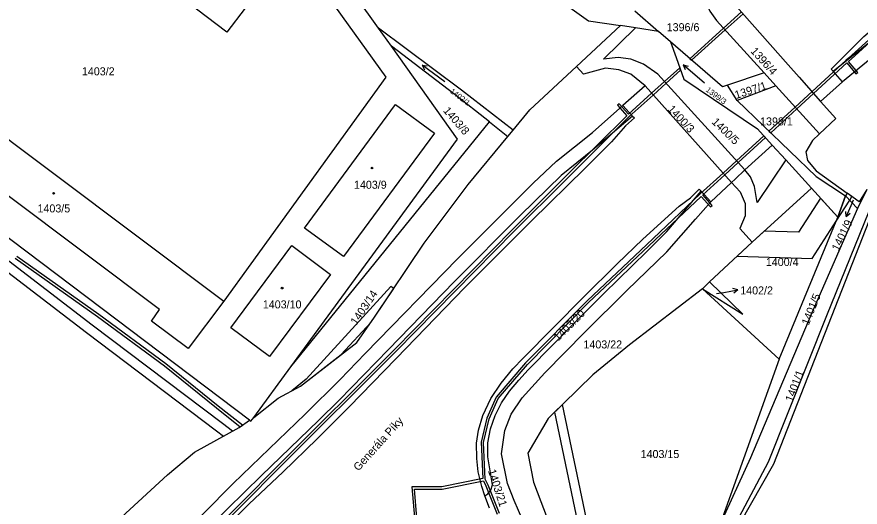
# Model space of a CAD drawing. Extents: x -756746 to -753363, y -1166406 to -1161727.
# Drawn here: x -754790.9 to -754611.7, y -1164262.4 to -1164158.2 of the extents above; entities that cross this region are included whole.
import ezdxf

# ---------------------------------------------------------------- set-up
doc = ezdxf.new("R2010")
doc.units = 0
for name, color, linetype in [('Hranice kat_území', 7, 'Continuous'), ('Hranice parcel', 7, 'Continuous'), ('Parcelní čísla', 7, 'Continuous'), ('Pop  PČ popisy', 7, 'Continuous'), ('Vnitřní kresba', 7, 'Continuous'), ('Věcná břemena k části', 7, 'Continuous'), ('Značky budov', 7, 'Continuous'), ('Značky kultur', 7, 'Continuous')]:
    doc.layers.add(name, color=color, linetype=linetype)

msp = doc.modelspace()

# ---------------------------------------------------------------- linework, layer by layer
at = {"layer": 'Hranice kat_území'}
msp.add_lwpolyline([(-754799.29, -1164371.65), (-754769.76, -1164367.38), (-754765.11, -1164366.71), (-754755.34, -1164365.3), (-754742.47, -1164363.45), (-754740.17, -1164363.11), (-754738.52, -1164362.62), (-754727.43, -1164359.34), (-754723.24, -1164355.68), (-754708.62, -1164342.9), (-754704.29, -1164339.2), (-754691.34, -1164328.14), (-754689.82, -1164326.84), (-754682.31, -1164319.71), (-754672.54, -1164310.45), (-754671.74, -1164309.54), (-754662.33, -1164298.81), (-754649.66, -1164283.46), (-754637.3, -1164266), (-754630.01, -1164253.14), (-754608.98, -1164199.54), (-754592.78, -1164174.41), (-754565.08, -1164155.46)], dxfattribs=at)
at = {"layer": 'Hranice parcel'}
for p, q in [((-754659.58, -1164156.9), (-754654.54, -1164161.27)), ((-754662.59, -1164160.02), (-754671.97, -1164168.71)), ((-754659.43, -1164160.51), (-754662.59, -1164160.02)), ((-754654.54, -1164161.27), (-754659.43, -1164160.51)), ((-754711.3, -1164164.41), (-754714.04, -1164160.56)), ((-754652.01, -1164163.46), (-754654.54, -1164161.27)), ((-754652.01, -1164163.46), (-754650.81, -1164166.79)), ((-754636.18, -1164190.68), (-754654.7, -1164170.32)), ((-754632.09, -1164170.07), (-754639.91, -1164172.69)), ((-754629.58, -1164172.84), (-754632.09, -1164170.07)), ((-754615.42, -1164171.96), (-754617.44, -1164169.7)), ((-754657.41, -1164172.83), (-754662.1, -1164177)), ((-754639.02, -1164193.35), (-754657.41, -1164172.83)), ((-754637.81, -1164175.95), (-754639.91, -1164172.69)), ((-754629.58, -1164172.84), (-754637.81, -1164175.95)), ((-754620.34, -1164183.01), (-754629.58, -1164172.84)), ((-754615.42, -1164171.96), (-754620.1, -1164176.11)), ((-754662.1, -1164177), (-754660.04, -1164179.24)), ((-754732.65, -1164232.54), (-754690.45, -1164180.45)), ((-754690.45, -1164180.45), (-754686.57, -1164183.6)), ((-754686.57, -1164183.6), (-754685.45, -1164182.24)), ((-754630.38, -1164185.42), (-754627.51, -1164188.57)), ((-754627.51, -1164188.57), (-754622.06, -1164194.56)), ((-754643.44, -1164197.47), (-754639.02, -1164193.35)), ((-754634.61, -1164206.04), (-754622.06, -1164194.56)), ((-754622.06, -1164194.56), (-754616.43, -1164200.75)), ((-754645.5, -1164195.19), (-754643.44, -1164197.47)), ((-754616.43, -1164200.75), (-754614.8, -1164196.17)), ((-754614.47, -1164195.63), (-754614.8, -1164196.17)), ((-754612.24, -1164198.92), (-754614.8, -1164196.17)), ((-754610.26, -1164194.87), (-754612.24, -1164198.92)), ((-754630.01, -1164253.14), (-754608.98, -1164199.54)), ((-754628.88, -1164230.93), (-754616.43, -1164200.75)), ((-754634.61, -1164206.04), (-754643.71, -1164214.5)), ((-754643.71, -1164214.5), (-754645.2, -1164215.95)), ((-754645.2, -1164215.95), (-754628.88, -1164230.93)), ((-754628.88, -1164230.93), (-754641.73, -1164266.65)), ((-754740.53, -1164243.3), (-754732.65, -1164232.54)), ((-754690.45, -1164262.58), (-754691.47, -1164259.95))]:
    msp.add_line(p, q, dxfattribs=at)
for points in [[(-754617.44, -1164169.7), (-754617.83, -1164169.28), (-754610.93, -1164162.34), (-754598.58, -1164151.72), (-754575.87, -1164133.09), (-754569.81, -1164127.99), (-754562.98, -1164121.7), (-754549.87, -1164109.19), (-754543.67, -1164103.91), (-754537.04, -1164098.63), (-754524.38, -1164089.51), (-754509.68, -1164079.22), (-754494.48, -1164068.89), (-754479, -1164058.74), (-754463.36, -1164048.85), (-754447.87, -1164039.34), (-754431.34, -1164029.57), (-754416.89, -1164021.41), (-754413.53, -1164019.62)], [(-754617.44, -1164169.7), (-754608.15, -1164162.27), (-754598.92, -1164155.26), (-754586.86, -1164145.29), (-754579.33, -1164139.26), (-754566.75, -1164128.86), (-754557.07, -1164119.64), (-754546.37, -1164109.86), (-754535.91, -1164101.1), (-754522.55, -1164091.34), (-754509.47, -1164082.16), (-754496.11, -1164073.07), (-754482.86, -1164064.32), (-754468.69, -1164055.25), (-754454.06, -1164046.15), (-754439.23, -1164037.21), (-754425.35, -1164029.09), (-754416.2, -1164024.1)], [(-754419.11, -1164028.97), (-754423.81, -1164031.53), (-754437.68, -1164039.61), (-754452.39, -1164048.48), (-754467.39, -1164057.81), (-754481.2, -1164066.65), (-754494.54, -1164075.47), (-754507.75, -1164084.45), (-754520.95, -1164093.7), (-754534.06, -1164103.29), (-754544.42, -1164111.96), (-754554.85, -1164121.53), (-754564.96, -1164131.08), (-754577.52, -1164141.5), (-754593.72, -1164154.84), (-754598.27, -1164158.45), (-754604.48, -1164163.14), (-754606.82, -1164164.89), (-754615.42, -1164171.96)], [(-754744.53, -1164090.3), (-754729.4, -1164104.38), (-754714.76, -1164117.63), (-754701.42, -1164130.26), (-754690.85, -1164143.63), (-754669.41, -1164158.97), (-754662.59, -1164160.02)], [(-754714.04, -1164160.56), (-754729.19, -1164139.27), (-754787.41, -1164095.22)], [(-754799.41, -1164104.56), (-754779.01, -1164119.98), (-754765.73, -1164130.29), (-754765.45, -1164129.93), (-754757.52, -1164135.97), (-754757.81, -1164136.35), (-754738.45, -1164151.14), (-754746.29, -1164161.43), (-754765.56, -1164146.67), (-754769, -1164151.17), (-754776.97, -1164145.15), (-754773.6, -1164140.66), (-754807.24, -1164114.81), (-754799.41, -1164104.56)], [(-754662.33, -1164298.81), (-754658.26, -1164291.03), (-754650.15, -1164282.93), (-754637.98, -1164265.54), (-754631.15, -1164252.7), (-754618.77, -1164221.63), (-754609.81, -1164199.49), (-754597.85, -1164179.54), (-754593.24, -1164173.41), (-754585.77, -1164166.89), (-754571.68, -1164158.2), (-754555.25, -1164142.39), (-754548.5, -1164137.25), (-754544.02, -1164135.67), (-754526.51, -1164132.71), (-754510.93, -1164132.71), (-754493.43, -1164131.13), (-754477.21, -1164128.16), (-754462.69, -1164124.61), (-754456.3, -1164123.11)], [(-754741.41, -1164243.91), (-754842.39, -1164167.67), (-754840.79, -1164143.02)], [(-754643.91, -1164144.35), (-754645.21, -1164148.38), (-754645.33, -1164151.68), (-754644.72, -1164154.55), (-754643.63, -1164156.96), (-754642.19, -1164158.95), (-754632.09, -1164170.07)], [(-754638.45, -1164155.37), (-754626.97, -1164168.35), (-754624.64, -1164170.98), (-754620.1, -1164176.11)], [(-754654.7, -1164170.32), (-754657.7, -1164168.19), (-754660.39, -1164167.18), (-754663.1, -1164166.8), (-754666.25, -1164167.12), (-754659.43, -1164160.51)], [(-754685.45, -1164182.24), (-754696.4, -1164173.75), (-754714.04, -1164160.56)], [(-754825.22, -1164171.83), (-754819.46, -1164164.07), (-754746.92, -1164218.61), (-754754.47, -1164228.68), (-754762.23, -1164222.82), (-754760.57, -1164220.37), (-754825.22, -1164171.83)], [(-754639.91, -1164172.69), (-754640.97, -1164173.04), (-754652.01, -1164163.46)], [(-754732.65, -1164232.54), (-754697.24, -1164184.16), (-754711.3, -1164164.41)], [(-754690.45, -1164180.45), (-754698, -1164174.5), (-754711.3, -1164164.41)], [(-754650.81, -1164166.79), (-754649.15, -1164171.42), (-754633.5, -1164181.99), (-754630.38, -1164185.42)], [(-754685.45, -1164182.24), (-754681.88, -1164177.94), (-754671.97, -1164168.71)], [(-754657.41, -1164172.83), (-754660.45, -1164170.37), (-754662.94, -1164169.45), (-754665.83, -1164169.09), (-754670.48, -1164170.32), (-754671.97, -1164168.71)], [(-754637.81, -1164175.95), (-754621.04, -1164192.06), (-754614.8, -1164196.17)], [(-754620.1, -1164176.11), (-754616.88, -1164179.76), (-754620.34, -1164183.01)], [(-754788.42, -1164307.32), (-754781.26, -1164298.26), (-754773.01, -1164288.11), (-754765.23, -1164278.9), (-754758.9, -1164271.71), (-754751.29, -1164263.76), (-754744.93, -1164257.36), (-754729.62, -1164242.57), (-754722.19, -1164235.22), (-754716.87, -1164229.71), (-754697.28, -1164209.56), (-754681.16, -1164193.47), (-754676.2, -1164188.86), (-754668.6, -1164182.71), (-754662.1, -1164177)], [(-754710.4, -1164176.78), (-754702.15, -1164182.85), (-754721.45, -1164209.12), (-754729.72, -1164203.04), (-754710.4, -1164176.78)], [(-754660.04, -1164179.24), (-754668.55, -1164186.51), (-754675.2, -1164191.87), (-754683.84, -1164200.28), (-754697.97, -1164214.45), (-754711.92, -1164228.88), (-754722.42, -1164239.62), (-754726.81, -1164243.98), (-754738.88, -1164255.64), (-754746.09, -1164262.73), (-754754.12, -1164270.96), (-754759.03, -1164276.26), (-754767.44, -1164286), (-754771.6, -1164291), (-754779.64, -1164300.89), (-754786.41, -1164309.13)], [(-754660.04, -1164179.24), (-754659.66, -1164179.64), (-754661.57, -1164181.33), (-754664.52, -1164184.74), (-754670.11, -1164190.35), (-754681.54, -1164201.53), (-754695.66, -1164215.69), (-754710.26, -1164230.8), (-754720.24, -1164241.06), (-754727.04, -1164247.88), (-754734.37, -1164254.91), (-754741.48, -1164261.68), (-754748.56, -1164268.77), (-754755.69, -1164276.32), (-754762.42, -1164283.9), (-754768.77, -1164291.48), (-754775.09, -1164299.26), (-754784.37, -1164310.97)], [(-754740.53, -1164243.3), (-754735.34, -1164239.22), (-754730.59, -1164236.66), (-754718.62, -1164227.36), (-754714.89, -1164221.99), (-754704.36, -1164206.29), (-754695, -1164193.77), (-754686.57, -1164183.6)], [(-754620.34, -1164183.01), (-754621.85, -1164184.43), (-754623.22, -1164186.82), (-754622.92, -1164188.72), (-754621.07, -1164190.87), (-754614.47, -1164195.63)], [(-754627.51, -1164188.57), (-754633.59, -1164197.64), (-754634.14, -1164194.2), (-754635.03, -1164192.19), (-754636.18, -1164190.68)], [(-754639.02, -1164193.35), (-754637.21, -1164195.37), (-754636.12, -1164197.81), (-754636.15, -1164200.43), (-754637.29, -1164203.11), (-754634.61, -1164206.04)], [(-754691.47, -1164259.95), (-754692.09, -1164257.96), (-754692.83, -1164254.87), (-754693.17, -1164252.02), (-754693.21, -1164248.77), (-754692.82, -1164246), (-754691.87, -1164242.92), (-754690.16, -1164239.27), (-754687.95, -1164235.98), (-754685.49, -1164233), (-754683.3, -1164230.68), (-754670.49, -1164217.71), (-754663.33, -1164210.67), (-754657.86, -1164205.4), (-754650.15, -1164198.42), (-754647.74, -1164196.59), (-754645.87, -1164194.79), (-754645.5, -1164195.19)], [(-754691.47, -1164259.95), (-754690.8, -1164259.53), (-754690.14, -1164258.77), (-754689.78, -1164257.62), (-754690.81, -1164251.69), (-754690.83, -1164248.69), (-754690.24, -1164245.74), (-754689.24, -1164242.9), (-754687.88, -1164240.21), (-754686.17, -1164237.72), (-754684.25, -1164235.4), (-754682.2, -1164233.19), (-754671.66, -1164222.47), (-754666.16, -1164216.98), (-754657, -1164208.05), (-754652.76, -1164203.77), (-754645.5, -1164195.19)], [(-754610.26, -1164194.87), (-754611.88, -1164197.49), (-754614.47, -1164195.63)], [(-754669.06, -1164296.76), (-754670.62, -1164298.17), (-754673.22, -1164300.22), (-754675.71, -1164300.56), (-754675.42, -1164297.12), (-754675.61, -1164290.19), (-754676.79, -1164283.06), (-754679.22, -1164275.38), (-754682.48, -1164267.31), (-754685.2, -1164260.96), (-754686.59, -1164257.36), (-754687.89, -1164251.06), (-754687.18, -1164246.04), (-754685.83, -1164242.63), (-754683.48, -1164239.1), (-754678.67, -1164233.81), (-754670.21, -1164225.19), (-754661.26, -1164216.29), (-754652.79, -1164208.13), (-754646.68, -1164201.16), (-754643.44, -1164197.47)], [(-754612.24, -1164198.92), (-754621.97, -1164221.03), (-754635, -1164251.91), (-754641.73, -1164266.65)], [(-754724.23, -1164212.9), (-754737.17, -1164230.32), (-754745.37, -1164224.25), (-754732.43, -1164206.76), (-754724.23, -1164212.9)], [(-754645.2, -1164215.95), (-754660.72, -1164227.88), (-754668.5, -1164234.27), (-754678, -1164243.49), (-754682.31, -1164250.88), (-754681.09, -1164257.07), (-754677.43, -1164266.75), (-754674.87, -1164273.91), (-754673.04, -1164280.17), (-754671.61, -1164286.91), (-754670.78, -1164292.89), (-754670.58, -1164297.97), (-754669.06, -1164296.76)], [(-754645.2, -1164215.95), (-754636.62, -1164221.32), (-754643.71, -1164214.5)], [(-754792.49, -1164290.13), (-754788.7, -1164285.93), (-754780.75, -1164277.29), (-754768.63, -1164264.5), (-754758.83, -1164255.48), (-754753.11, -1164250.66), (-754743.61, -1164245.41), (-754741.41, -1164243.91)], [(-754741.41, -1164243.91), (-754741.13, -1164244.12), (-754740.53, -1164243.3)], [(-754662.33, -1164298.81), (-754649.66, -1164283.46), (-754637.3, -1164266), (-754630.01, -1164253.14)]]:
    msp.add_lwpolyline(points, dxfattribs=at)
at = {"layer": 'Pop  PČ popisy'}
for p, q in [((-754613.49, -1164197.86), (-754614.66, -1164200.62)), ((-754613.18, -1164197.15), (-754613.49, -1164197.86)), ((-754614.66, -1164200.62), (-754614.73, -1164199.51)), ((-754614.66, -1164200.62), (-754613.81, -1164199.9)), ((-754637.68, -1164216.2), (-754638.75, -1164215.88)), ((-754642.19, -1164216.99), (-754640.63, -1164216.72)), ((-754640.63, -1164216.72), (-754637.68, -1164216.2)), ((-754637.68, -1164216.2), (-754638.57, -1164216.87))]:
    msp.add_line(p, q, dxfattribs=at)
at = {"layer": 'Vnitřní kresba'}
for p, q in [((-754732.54, -1164143.13), (-754712.45, -1164170.94)), ((-754712.45, -1164170.94), (-754746.92, -1164218.61)), ((-754636.18, -1164190.68), (-754630.38, -1164185.42)), ((-754638.28, -1164192.65), (-754636.18, -1164190.68)), ((-754639.02, -1164193.35), (-754638.28, -1164192.65))]:
    msp.add_line(p, q, dxfattribs=at)
at = {"layer": 'Věcná břemena k části'}
for points in [[(-754598.29, -1164152.56), (-754609.13, -1164162.37), (-754614.15, -1164166.92), (-754614.71, -1164167.42), (-754621.93, -1164174.04), (-754625.51, -1164177.32), (-754631.07, -1164182.42), (-754630.71, -1164182.77), (-754625.17, -1164177.69), (-754621.6, -1164174.42), (-754614.56, -1164167.96), (-754612.6, -1164170.29), (-754612.22, -1164169.97), (-754614.19, -1164167.62), (-754612.85, -1164166.41), (-754607.95, -1164161.98), (-754597.97, -1164152.94)], [(-754636.9, -1164157.12), (-754640.72, -1164160.57), (-754647.88, -1164167.05), (-754647.5, -1164167.37), (-754640.39, -1164160.94), (-754636.57, -1164157.49)], [(-754758.58, -1164277.66), (-754735, -1164253.86), (-754710.28, -1164229.2), (-754685.22, -1164203.69), (-754674.52, -1164193.05), (-754673.18, -1164191.71), (-754660.75, -1164179.36), (-754655.67, -1164174.77), (-754652.92, -1164172.28), (-754649.84, -1164169.49), (-754650.02, -1164168.99), (-754653.25, -1164171.91), (-754656, -1164174.4), (-754660.9, -1164178.83), (-754662.88, -1164176.62), (-754663.25, -1164176.95), (-754661.26, -1164179.17), (-754673.58, -1164191.41), (-754674.92, -1164192.74), (-754685.58, -1164203.33), (-754710.64, -1164228.84), (-754735.36, -1164253.5), (-754758.96, -1164277.32)], [(-754631.84, -1164183.81), (-754632.18, -1164183.44), (-754637.95, -1164188.73), (-754640.81, -1164191.35), (-754645.66, -1164195.8), (-754655.65, -1164205.24), (-754657.04, -1164206.55), (-754669.72, -1164218.53), (-754682.77, -1164231.68), (-754689.04, -1164238.98), (-754691.03, -1164243.42), (-754692.25, -1164248.55), (-754691.85, -1164256.28), (-754700.56, -1164258.03), (-754706.92, -1164258.06), (-754706.4, -1164264.58)], [(-754688.35, -1164263.7), (-754690.74, -1164257.66), (-754691.34, -1164256.42), (-754691.75, -1164248.59), (-754690.55, -1164243.58), (-754688.62, -1164239.26), (-754682.41, -1164232.02), (-754669.38, -1164218.89), (-754656.65, -1164206.87), (-754655.25, -1164205.55), (-754645.5, -1164196.34), (-754643.49, -1164198.56), (-754643.12, -1164198.23), (-754645.14, -1164196), (-754640.48, -1164191.72), (-754637.62, -1164189.1), (-754631.84, -1164183.81)], [(-754791.2, -1164209.46), (-754773.71, -1164221.83), (-754759.52, -1164232.31), (-754748.42, -1164241.29), (-754743.4, -1164245.26), (-754742.96, -1164244.97), (-754748.1, -1164240.91), (-754759.22, -1164231.91), (-754773.43, -1164221.43), (-754790.9, -1164209.06)], [(-754705.9, -1164264.62), (-754706.38, -1164258.56), (-754700.5, -1164258.53), (-754691.73, -1164256.76), (-754691.2, -1164257.86), (-754688.81, -1164263.88)]]:
    msp.add_lwpolyline(points, dxfattribs=at)
for points in [[(-754851.55, -1164167.35), (-754776.1, -1164225.27), (-754748.42, -1164246.16), (-754746.97, -1164247.27), (-754745.07, -1164246.22), (-754747.2, -1164244.57), (-754774.88, -1164223.67), (-754850.34, -1164165.76)], [(-754616.43, -1164200.75), (-754620.15, -1164196.66), (-754624.81, -1164203.94), (-754632.07, -1164203.71), (-754634.61, -1164206.04), (-754637.83, -1164209.04), (-754621.87, -1164209.54), (-754616.77, -1164201.57), (-754613.92, -1164197.12), (-754613.44, -1164196.37), (-754614.47, -1164195.63), (-754614.8, -1164196.17)], [(-754721.94, -1164229.94), (-754715.68, -1164223.12), (-754714.89, -1164221.99), (-754710.8, -1164215.89), (-754711.38, -1164215.49), (-754729.43, -1164235.14), (-754732.44, -1164237.66), (-754730.59, -1164236.66)], [(-754676.66, -1164242.19), (-754665.9, -1164293.66), (-754664.2, -1164292.01), (-754674.97, -1164240.55)]]:
    msp.add_lwpolyline(points, close=True, dxfattribs=at)
at = {"layer": 'Značky budov'}
for centre in [(-754715.41, -1164190.29), (-754783.05, -1164195.66), (-754734.51, -1164215.81)]:
    msp.add_circle(centre, 0.175, dxfattribs=at)
at = {"layer": 'Značky kultur'}
for p, q in [((-754699.96, -1164172), (-754704.75, -1164168.39)), ((-754704.75, -1164168.39), (-754704.28, -1164169.38)), ((-754704.75, -1164168.39), (-754703.67, -1164168.57)), ((-754644.78, -1164172.27), (-754649.31, -1164168.33)), ((-754649.31, -1164168.33), (-754648.9, -1164169.35)), ((-754649.31, -1164168.33), (-754648.24, -1164168.6))]:
    msp.add_line(p, q, dxfattribs=at)

# ---------------------------------------------------------------- texts
at = {"layer": 'Parcelní čísla'}
for s, p in [('1396/6', (-754652.8, -1164161.2)), ('1403/2', (-754777.05, -1164170.58)), ('1398/1', (-754632.96, -1164181.23)), ('1403/9', (-754719.24, -1164194.69)), ('1403/5', (-754786.48, -1164199.72)), ('1400/4', (-754631.74, -1164211.11)), ('1402/2', (-754637.18, -1164217.15)), ('1403/10', (-754738.61, -1164220.12)), ('1403/22', (-754670.49, -1164228.63)), ('1403/15', (-754658.34, -1164251.93))]:
    msp.add_text(s, height=1.7, dxfattribs=at).set_placement(p)
for s, height, rotation, p in [('1396/4', 1.7, 312, (-754635.1, -1164165.53)), ('1397/1', 1.7, 18, (-754638.03, -1164175.62)), ('1402/1', 1.139, 323, (-754698.93, -1164174.19)), ('1399/3', 1.2, 323, (-754644.6, -1164173.89)), ('1403/8', 1.7, 311, (-754700.4, -1164178.17)), ('1400/3', 1.7, 313, (-754652.72, -1164177.87)), ('1400/5', 1.7, 316, (-754643.36, -1164180.64)), ('1401/9', 1.7, 64, (-754616.31, -1164208.07)), ('1403/14', 1.7, 56, (-754718.72, -1164223.8)), ('1401/5', 1.7, 68, (-754622.64, -1164223.84)), ('1403/20', 1.7, 45, (-754675.83, -1164227.19)), ('1401/1', 1.7, 69, (-754626.1, -1164240.14)), ('1403/21', 1.7, 288, (-754690.8, -1164254.62))]:
    msp.add_text(s, height=height, rotation=rotation, dxfattribs=at).set_placement(p)
at = {"layer": 'Pop  PČ popisy'}
msp.add_text('Generála Píky', height=1.7, rotation=48, dxfattribs=at).set_placement((-754718.28, -1164254.82))

doc.saveas('drawing.dxf')
